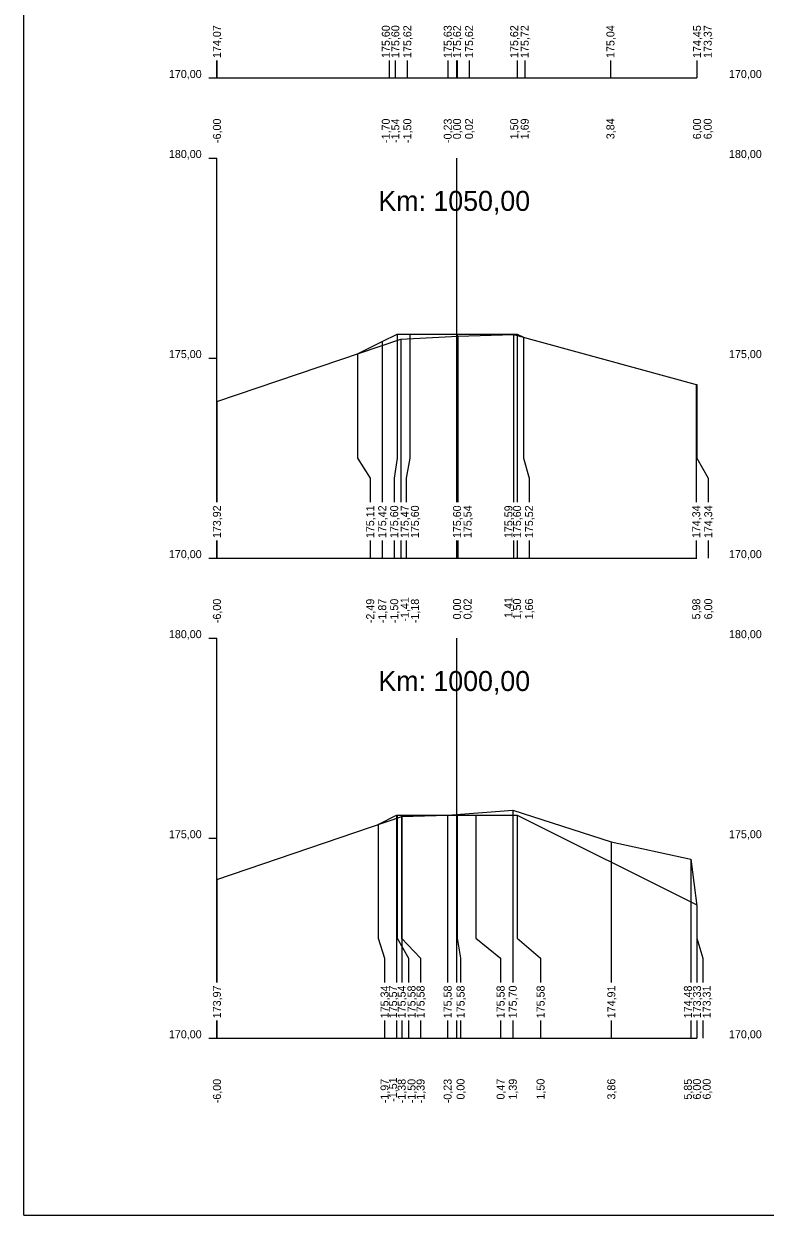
# Model space of a CAD drawing. Extents: x -614174 to -599765, y -1185887 to -1181080.
# Drawn here: x -608716.53 to -608698, y -1184519.11 to -1184489.34 of the extents above; entities that cross this region are included whole.
import ezdxf

# ---------------------------------------------------------------- set-up
doc = ezdxf.new("R2010")
doc.units = 0
for name, color, linetype in [('11', 7, 'Continuous'), ('16', 7, 'Continuous'), ('21', 7, 'Continuous'), ('28', 7, 'Continuous'), ('59', 7, 'Continuous'), ('8', 7, 'Continuous'), ('návrh', 7, 'Continuous')]:
    doc.layers.add(name, color=color, linetype=linetype)

msp = doc.modelspace()

# ---------------------------------------------------------------- linework, layer by layer
for points in [[(-608711.705, -1184498.771), (-608707.11, -1184497.217), (-608705.682, -1184497.145), (-608704.293, -1184497.1), (-608699.724, -1184498.346), (-608699.705, -1184498.352)], [(-608708.193, -1184497.583), (-608707.574, -1184497.274), (-608707.203, -1184497.088), (-608706.886, -1184497.088), (-608705.703, -1184497.088), (-608704.203, -1184497.088), (-608704.042, -1184497.168)], [(-608707.203, -1184497.088), (-608707.203, -1184497.088), (-608707.203, -1184497.088)], [(-608705.703, -1184497.088), (-608705.703, -1184497.088), (-608705.703, -1184497.088)], [(-608704.203, -1184497.088), (-608704.203, -1184497.088), (-608704.203, -1184497.088)], [(-608708.193, -1184497.584), (-608708.193, -1184497.583), (-608708.193, -1184497.583)], [(-608711.705, -1184510.722), (-608707.087, -1184509.145), (-608705.939, -1184509.11), (-608704.31, -1184508.99), (-608701.847, -1184509.781), (-608699.856, -1184510.209), (-608699.705, -1184511.375)], [(-608707.671, -1184509.344), (-608707.215, -1184509.116), (-608707.203, -1184509.11), (-608707.091, -1184509.11), (-608705.703, -1184509.11), (-608705.231, -1184509.11), (-608704.203, -1184509.11), (-608699.707, -1184511.358)], [(-608707.203, -1184509.11), (-608707.203, -1184509.11), (-608707.203, -1184509.11)], [(-608705.703, -1184509.11), (-608705.703, -1184509.11), (-608705.703, -1184509.11)], [(-608704.203, -1184509.11), (-608704.203, -1184509.11), (-608704.203, -1184509.11)], [(-608707.67, -1184509.344), (-608707.671, -1184509.344), (-608707.671, -1184509.345)]]:
    msp.add_lwpolyline(points)
at = {"layer": '11'}
for points in [[(-608711.705, -1184490.249), (-608711.705, -1184490.689)], [(-608707.402, -1184490.249), (-608707.402, -1184490.689)], [(-608707.246, -1184490.249), (-608707.246, -1184490.689)], [(-608706.946, -1184490.249), (-608706.946, -1184490.689)], [(-608705.936, -1184490.249), (-608705.936, -1184490.689)], [(-608705.703, -1184490.249), (-608705.703, -1184490.689)], [(-608705.403, -1184490.249), (-608705.403, -1184490.689)], [(-608704.203, -1184490.249), (-608704.203, -1184490.689)], [(-608704.012, -1184490.249), (-608704.012, -1184490.689)], [(-608701.869, -1184490.249), (-608701.869, -1184490.689)], [(-608699.705, -1184490.249), (-608699.705, -1184490.689)], [(-608699.705, -1184490.249), (-608699.705, -1184490.689)], [(-608707.203, -1184497.088), (-608707.203, -1184500.189), (-608707.274, -1184500.689), (-608707.274, -1184501.291)], [(-608707.11, -1184497.217), (-608707.11, -1184500.189), (-608707.11, -1184500.689), (-608707.11, -1184501.291)], [(-608706.886, -1184497.088), (-608706.886, -1184500.189), (-608706.974, -1184500.689), (-608706.974, -1184501.291)], [(-608705.703, -1184497.088), (-608705.703, -1184500.189), (-608705.703, -1184500.689), (-608705.703, -1184501.291)], [(-608705.682, -1184497.145), (-608705.682, -1184500.189), (-608705.682, -1184500.689), (-608705.682, -1184501.291)], [(-608704.293, -1184497.1), (-608704.293, -1184500.189), (-608704.293, -1184500.689), (-608704.293, -1184501.291)], [(-608704.203, -1184497.088), (-608704.203, -1184500.189), (-608704.203, -1184500.689), (-608704.203, -1184501.291)], [(-608704.042, -1184497.168), (-608704.042, -1184500.189), (-608703.903, -1184500.689), (-608703.903, -1184501.291)], [(-608707.574, -1184497.274), (-608707.574, -1184500.189), (-608707.574, -1184500.689), (-608707.574, -1184501.291)], [(-608708.193, -1184497.583), (-608708.193, -1184500.189), (-608707.874, -1184500.689), (-608707.874, -1184501.291)], [(-608699.724, -1184498.346), (-608699.724, -1184500.189), (-608699.724, -1184500.689), (-608699.724, -1184501.291)], [(-608699.705, -1184498.352), (-608699.705, -1184500.189), (-608699.424, -1184500.689), (-608699.424, -1184501.291)], [(-608711.705, -1184498.771), (-608711.705, -1184500.189), (-608711.705, -1184500.689), (-608711.705, -1184501.291)], [(-608711.705, -1184502.249), (-608711.705, -1184502.689)], [(-608707.874, -1184502.249), (-608707.874, -1184502.689)], [(-608707.574, -1184502.249), (-608707.574, -1184502.689)], [(-608707.274, -1184502.249), (-608707.274, -1184502.689)], [(-608707.11, -1184502.249), (-608707.11, -1184502.689)], [(-608706.974, -1184502.249), (-608706.974, -1184502.689)], [(-608705.703, -1184502.249), (-608705.703, -1184502.689)], [(-608705.682, -1184502.249), (-608705.682, -1184502.689)], [(-608704.293, -1184502.249), (-608704.293, -1184502.689)], [(-608704.203, -1184502.249), (-608704.203, -1184502.689)], [(-608703.903, -1184502.249), (-608703.903, -1184502.689)], [(-608699.724, -1184502.249), (-608699.724, -1184502.689)], [(-608699.424, -1184502.249), (-608699.424, -1184502.689)], [(-608707.215, -1184509.116), (-608707.215, -1184512.189), (-608707.215, -1184512.689), (-608707.215, -1184513.291)], [(-608707.203, -1184509.11), (-608707.203, -1184512.189), (-608706.915, -1184512.689), (-608706.915, -1184513.291)], [(-608707.091, -1184509.11), (-608707.091, -1184512.189), (-608706.615, -1184512.689), (-608706.615, -1184513.291)], [(-608705.939, -1184509.11), (-608705.939, -1184512.189), (-608705.939, -1184512.689), (-608705.939, -1184513.291)], [(-608705.703, -1184509.11), (-608705.703, -1184512.189), (-608705.615, -1184512.689), (-608705.615, -1184513.291)], [(-608705.231, -1184509.11), (-608705.231, -1184512.189), (-608704.615, -1184512.689), (-608704.615, -1184513.291)], [(-608704.31, -1184508.99), (-608704.31, -1184512.189), (-608704.31, -1184512.689), (-608704.31, -1184513.291)], [(-608704.203, -1184509.11), (-608704.203, -1184512.189), (-608703.615, -1184512.689), (-608703.615, -1184513.291)], [(-608707.671, -1184509.344), (-608707.671, -1184512.189), (-608707.515, -1184512.689), (-608707.515, -1184513.291)], [(-608707.087, -1184509.145), (-608707.087, -1184512.189), (-608707.087, -1184512.689), (-608707.087, -1184513.291)], [(-608701.847, -1184509.781), (-608701.847, -1184512.189), (-608701.847, -1184512.689), (-608701.847, -1184513.291)], [(-608699.856, -1184510.209), (-608699.856, -1184512.189), (-608699.856, -1184512.689), (-608699.856, -1184513.291)], [(-608711.705, -1184510.722), (-608711.705, -1184512.189), (-608711.705, -1184512.689), (-608711.705, -1184513.291)], [(-608699.707, -1184511.358), (-608699.707, -1184512.189), (-608699.707, -1184512.689), (-608699.707, -1184513.291)], [(-608699.705, -1184511.375), (-608699.705, -1184512.189), (-608699.556, -1184512.689), (-608699.556, -1184513.291)], [(-608711.705, -1184514.249), (-608711.705, -1184514.689)], [(-608707.515, -1184514.249), (-608707.515, -1184514.689)], [(-608707.215, -1184514.249), (-608707.215, -1184514.689)], [(-608707.087, -1184514.249), (-608707.087, -1184514.689)], [(-608706.915, -1184514.249), (-608706.915, -1184514.689)], [(-608706.615, -1184514.249), (-608706.615, -1184514.689)], [(-608705.939, -1184514.249), (-608705.939, -1184514.689)], [(-608705.615, -1184514.249), (-608705.615, -1184514.689)], [(-608704.615, -1184514.249), (-608704.615, -1184514.689)], [(-608704.31, -1184514.249), (-608704.31, -1184514.689)], [(-608703.615, -1184514.249), (-608703.615, -1184514.689)], [(-608701.847, -1184514.249), (-608701.847, -1184514.689)], [(-608699.856, -1184514.249), (-608699.856, -1184514.689)], [(-608699.707, -1184514.249), (-608699.707, -1184514.689)], [(-608699.556, -1184514.249), (-608699.556, -1184514.689)]]:
    msp.add_lwpolyline(points, dxfattribs=at)
at = {"layer": '16'}
for p, q in [((-608711.705, -1184490.689), (-608699.705, -1184490.689)), ((-608711.705, -1184502.689), (-608699.705, -1184502.689)), ((-608711.705, -1184514.689), (-608699.705, -1184514.689))]:
    msp.add_line(p, q, dxfattribs=at)
for points in [[(-608704.042, -1184497.169), (-608704.042, -1184497.168), (-608704.042, -1184497.168)], [(-608699.707, -1184511.358), (-608699.707, -1184511.358), (-608699.707, -1184511.359)]]:
    msp.add_lwpolyline(points, dxfattribs=at)
at = {"layer": '21'}
for p, q in [((-608711.905, -1184490.689), (-608711.705, -1184490.689)), ((-608711.905, -1184492.689), (-608711.705, -1184492.689)), ((-608711.905, -1184497.689), (-608711.705, -1184497.689)), ((-608711.905, -1184502.689), (-608711.705, -1184502.689)), ((-608711.905, -1184504.689), (-608711.705, -1184504.689)), ((-608711.905, -1184509.689), (-608711.705, -1184509.689)), ((-608711.905, -1184514.689), (-608711.705, -1184514.689))]:
    msp.add_line(p, q, dxfattribs=at)
at = {"layer": '28'}
for p, q in [((-608705.705, -1184490.689), (-608705.705, -1184490.249)), ((-608705.705, -1184501.291), (-608705.705, -1184492.689)), ((-608705.705, -1184502.689), (-608705.705, -1184502.249)), ((-608705.705, -1184513.291), (-608705.705, -1184504.689)), ((-608705.705, -1184514.689), (-608705.705, -1184514.249))]:
    msp.add_line(p, q, dxfattribs=at)
at = {"layer": '8'}
for p, q in [((-608711.705, -1184490.689), (-608711.705, -1184490.249)), ((-608711.705, -1184501.291), (-608711.705, -1184492.689)), ((-608711.705, -1184502.689), (-608711.705, -1184502.249)), ((-608711.705, -1184513.291), (-608711.705, -1184504.689)), ((-608711.705, -1184514.689), (-608711.705, -1184514.249))]:
    msp.add_line(p, q, dxfattribs=at)
at = {"layer": 'návrh'}
for q in [(-608716.532, -1184453.291), (-608695.532, -1184519.11)]:
    msp.add_line((-608716.532, -1184519.11), q, dxfattribs=at)

# ---------------------------------------------------------------- texts
at = {"layer": '16'}
for s, p in [('174,07', (-608711.605, -1184490.189)), ('175,60', (-608707.384, -1184490.189)), ('175,60', (-608707.146, -1184490.189)), ('175,62', (-608706.846, -1184490.189)), ('175,63', (-608705.836, -1184490.189)), ('175,62', (-608705.603, -1184490.189)), ('175,62', (-608705.303, -1184490.189)), ('175,62', (-608704.174, -1184490.189)), ('175,72', (-608703.912, -1184490.189)), ('175,04', (-608701.769, -1184490.189)), ('174,45', (-608699.605, -1184490.189)), ('173,37', (-608699.337, -1184490.189)), ('173,92', (-608711.605, -1184502.189)), ('175,11', (-608707.774, -1184502.189)), ('175,42', (-608707.474, -1184502.189)), ('175,60', (-608707.174, -1184502.189)), ('175,47', (-608706.911, -1184502.189)), ('175,60', (-608706.656, -1184502.189)), ('175,60', (-608705.603, -1184502.189)), ('175,54', (-608705.341, -1184502.189)), ('175,59', (-608704.319, -1184502.189)), ('175,60', (-608704.103, -1184502.189)), ('175,52', (-608703.803, -1184502.189)), ('174,34', (-608699.624, -1184502.189)), ('174,34', (-608699.324, -1184502.189)), ('173,97', (-608711.605, -1184514.189)), ('175,34', (-608707.415, -1184514.189)), ('175,57', (-608707.205, -1184514.189)), ('175,54', (-608706.987, -1184514.189)), ('175,58', (-608706.741, -1184514.189)), ('175,58', (-608706.515, -1184514.189)), ('175,58', (-608705.839, -1184514.189)), ('175,58', (-608705.515, -1184514.189)), ('175,58', (-608704.515, -1184514.189)), ('175,70', (-608704.21, -1184514.189)), ('175,58', (-608703.515, -1184514.189)), ('174,91', (-608701.747, -1184514.189)), ('174,48', (-608699.833, -1184514.189)), ('173,33', (-608699.607, -1184514.189)), ('173,31', (-608699.363, -1184514.189))]:
    msp.add_text(s, height=0.2, rotation=90, dxfattribs=at).set_placement(p)
at = {"layer": '21'}
for s, p in [('170,00', (-608712.905, -1184490.689)), ('170,00', (-608698.905, -1184490.689)), ('180,00', (-608712.905, -1184492.689)), ('180,00', (-608698.905, -1184492.689)), ('175,00', (-608712.905, -1184497.689)), ('175,00', (-608698.905, -1184497.689)), ('170,00', (-608712.905, -1184502.689)), ('170,00', (-608698.905, -1184502.689)), ('180,00', (-608712.905, -1184504.689)), ('180,00', (-608698.905, -1184504.689)), ('175,00', (-608712.905, -1184509.689)), ('175,00', (-608698.905, -1184509.689)), ('170,00', (-608712.905, -1184514.689)), ('170,00', (-608698.905, -1184514.689))]:
    msp.add_text(s, height=0.2, dxfattribs=at).set_placement(p)
at = {"layer": '28'}
for s, p in [('Km: 1050,00', (-608707.668, -1184494.01)), ('Km: 1000,00', (-608707.668, -1184506.01))]:
    msp.add_text(s, height=0.5, dxfattribs=at).set_placement(p)
at = {"layer": '59'}
for s, p in [('-6,00', (-608711.605, -1184492.313)), ('-1,70', (-608707.384, -1184492.313)), ('-1,54', (-608707.146, -1184492.312)), ('-1,50', (-608706.846, -1184492.313)), ('-0,23', (-608705.836, -1184492.313)), ('0,00', (-608705.603, -1184492.22)), ('0,02', (-608705.303, -1184492.218)), ('1,50', (-608704.174, -1184492.22)), ('1,69', (-608703.912, -1184492.221)), ('3,84', (-608701.769, -1184492.219)), ('6,00', (-608699.605, -1184492.22)), ('6,00', (-608699.337, -1184492.22)), ('-6,00', (-608711.605, -1184504.313)), ('-2,49', (-608707.774, -1184504.314)), ('-1,87', (-608707.474, -1184504.313)), ('-1,50', (-608707.174, -1184504.313)), ('-1,41', (-608706.911, -1184504.275)), ('-1,18', (-608706.656, -1184504.314)), ('0,00', (-608705.603, -1184504.22)), ('0,02', (-608705.341, -1184504.218)), ('1,41', (-608704.319, -1184504.182)), ('1,50', (-608704.103, -1184504.22)), ('1,66', (-608703.803, -1184504.22)), ('5,98', (-608699.624, -1184504.221)), ('6,00', (-608699.324, -1184504.22)), ('-1,51', (-608707.205, -1184516.275)), ('-6,00', (-608711.605, -1184516.313)), ('-1,97', (-608707.415, -1184516.313)), ('-1,38', (-608706.987, -1184516.314)), ('-1,50', (-608706.741, -1184516.313)), ('-1,39', (-608706.515, -1184516.314)), ('-0,23', (-608705.839, -1184516.313)), ('0,00', (-608705.515, -1184516.22)), ('0,47', (-608704.515, -1184516.22)), ('1,39', (-608704.21, -1184516.221)), ('1,50', (-608703.515, -1184516.22)), ('3,86', (-608701.747, -1184516.22)), ('5,85', (-608699.833, -1184516.222)), ('6,00', (-608699.607, -1184516.22)), ('6,00', (-608699.363, -1184516.22))]:
    msp.add_text(s, height=0.2, rotation=90, dxfattribs=at).set_placement(p)

doc.saveas('drawing.dxf')
